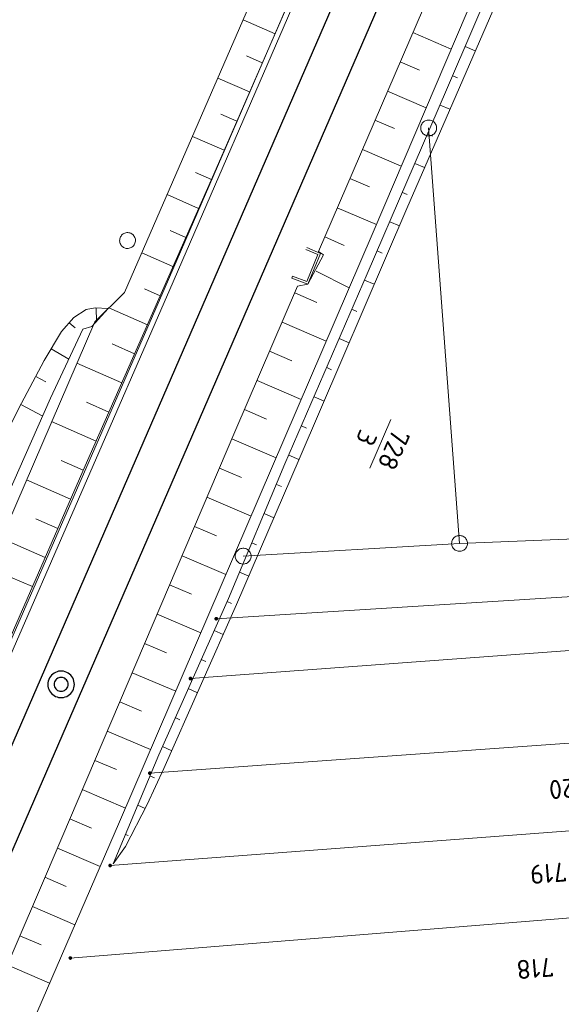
# Model space of a CAD drawing. Header units: metres. Extents: x 3425540 to 3446143, y 5432760 to 5444637.
# Tile 535 of 656: x 3437074 to 3437125, y 5444044 to 5444137. Entities that reach past the tile are written whole.
import ezdxf
from ezdxf.enums import TextEntityAlignment as Align

# ---------------------------------------------------------------- set-up
doc = ezdxf.new("R2010")
doc.units = ezdxf.units.M
for name, color, linetype, lineweight in [('B_Bestand', 9, 'Continuous', 18), ('B_Böschung', 9, 'Continuous', 18), ('B_Flurgrenzen', 9, 'Continuous', 18), ('B_Gleisachse', 9, 'Continuous', 25), ('B_Kilometrierung', 9, 'Continuous', 25), ('Bestand Kabeltröge', 9, 'Continuous', 18)]:
    doc.layers.add(name, color=color, linetype=linetype, lineweight=lineweight)
doc.styles.get("Standard").update_dxf_attribs({"font": 'isocpeur.ttf'})

msp = doc.modelspace()

# ---------------------------------------------------------------- linework, layer by layer
at = {"layer": 'B_Bestand'}
for points in [[(3437099.352, 5444112.13), (3437100.876, 5444111.539), (3437102.064, 5444114.447), (3437100.763, 5444115.018)], [(3437099.424, 5444112.316), (3437100.765, 5444111.796), (3437101.805, 5444114.342), (3437100.683, 5444114.835)]]:
    msp.add_lwpolyline(points, dxfattribs=at)
at = {"layer": 'B_Böschung'}
for p, q in [((3437097.772, 5444135.191), (3437094.763, 5444136.504)), ((3437110.767, 5444135.292), (3437114.393, 5444133.73)), ((3437115.715, 5444133.974), (3437116.666, 5444133.569)), ((3437096.572, 5444132.441), (3437095.07, 5444133.097)), ((3437109.58, 5444132.537), (3437111.399, 5444131.753)), ((3437095.372, 5444129.692), (3437092.37, 5444131.002)), ((3437114.539, 5444131.214), (3437115.005, 5444131.015)), ((3437108.393, 5444129.782), (3437112.041, 5444128.21)), ((3437113.356, 5444128.457), (3437114.275, 5444128.061)), ((3437094.173, 5444126.942), (3437092.673, 5444127.596)), ((3437107.206, 5444127.027), (3437109.036, 5444126.238)), ((3437092.973, 5444124.192), (3437089.977, 5444125.5)), ((3437112.167, 5444125.703), (3437112.625, 5444125.505)), ((3437106.019, 5444124.271), (3437109.689, 5444122.69)), ((3437110.979, 5444122.948), (3437111.891, 5444122.555)), ((3437091.77, 5444121.444), (3437090.277, 5444122.101)), ((3437104.832, 5444121.516), (3437106.673, 5444120.723)), ((3437090.561, 5444118.699), (3437087.587, 5444120.008)), ((3437109.79, 5444120.194), (3437110.245, 5444119.998)), ((3437103.645, 5444118.761), (3437107.337, 5444117.17)), ((3437108.602, 5444117.439), (3437109.512, 5444117.047)), ((3437089.352, 5444115.953), (3437087.871, 5444116.605)), ((3437102.458, 5444116.006), (3437104.306, 5444115.21)), ((3437088.142, 5444113.208), (3437085.194, 5444114.506)), ((3437107.414, 5444114.685), (3437107.87, 5444114.488)), ((3437099.424, 5444112.316), (3437099.352, 5444112.13)), ((3437101.659, 5444112.77), (3437104.774, 5444111.201)), ((3437106.224, 5444111.931), (3437107.141, 5444111.534)), ((3437086.933, 5444110.462), (3437085.465, 5444111.109)), ((3437099.63, 5444110.728), (3437101.704, 5444109.807)), ((3437080.882, 5444109.313), (3437080.91, 5444108.016)), ((3437085.724, 5444107.716), (3437082.1, 5444109.312)), ((3437105.032, 5444109.178), (3437105.494, 5444108.978)), ((3437078.35, 5444107.902), (3437078.905, 5444107.431)), ((3437098.444, 5444107.972), (3437102.612, 5444106.174)), ((3437084.515, 5444104.971), (3437082.392, 5444105.906)), ((3437103.839, 5444106.425), (3437104.77, 5444106.022)), ((3437076.643, 5444105.45), (3437078.302, 5444104.467)), ((3437097.259, 5444105.216), (3437099.344, 5444104.319)), ((3437083.306, 5444102.225), (3437079.076, 5444104.088)), ((3437102.647, 5444103.672), (3437103.116, 5444103.469)), ((3437075.185, 5444102.829), (3437076.133, 5444102.332)), ((3437096.074, 5444102.461), (3437100.244, 5444100.667)), ((3437073.79, 5444100.173), (3437075.847, 5444099.097)), ((3437082.097, 5444099.48), (3437079.991, 5444100.407)), ((3437101.454, 5444100.919), (3437102.4, 5444100.51)), ((3437094.888, 5444099.705), (3437096.974, 5444098.808)), ((3437080.888, 5444096.734), (3437076.692, 5444098.582)), ((3437100.262, 5444098.166), (3437100.738, 5444097.96)), ((3437093.705, 5444096.948), (3437097.879, 5444095.166)), ((3437079.68, 5444093.988), (3437077.588, 5444094.904)), ((3437099.069, 5444095.414), (3437100.03, 5444094.999)), ((3437092.529, 5444094.188), (3437094.612, 5444093.3)), ((3437078.477, 5444091.24), (3437074.304, 5444093.066)), ((3437097.9, 5444092.651), (3437098.374, 5444092.452)), ((3437091.352, 5444091.429), (3437095.51, 5444089.656)), ((3437096.741, 5444089.884), (3437097.661, 5444089.499)), ((3437077.275, 5444088.491), (3437075.193, 5444089.402)), ((3437090.175, 5444088.669), (3437092.25, 5444087.784)), ((3437076.072, 5444085.743), (3437071.92, 5444087.559)), ((3437095.583, 5444087.117), (3437096.029, 5444086.93)), ((3437088.998, 5444085.909), (3437093.141, 5444084.144)), ((3437094.425, 5444084.349), (3437095.287, 5444083.986)), ((3437074.87, 5444082.994), (3437072.799, 5444083.9)), ((3437087.823, 5444083.15), (3437089.889, 5444082.269)), ((3437093.259, 5444081.585), (3437093.675, 5444081.399)), ((3437086.646, 5444080.39), (3437090.771, 5444078.631)), ((3437092.035, 5444078.846), (3437092.878, 5444078.47)), ((3437085.469, 5444077.631), (3437087.528, 5444076.753)), ((3437090.811, 5444076.107), (3437091.237, 5444075.917)), ((3437084.293, 5444074.871), (3437088.401, 5444073.119)), ((3437089.587, 5444073.368), (3437090.449, 5444072.983)), ((3437083.116, 5444072.111), (3437085.166, 5444071.237)), ((3437088.364, 5444070.629), (3437088.8, 5444070.435)), ((3437081.939, 5444069.351), (3437086.031, 5444067.606)), ((3437087.14, 5444067.89), (3437088.022, 5444067.499)), ((3437080.762, 5444066.591), (3437082.804, 5444065.721)), ((3437085.967, 5444065.128), (3437086.384, 5444064.954)), ((3437079.586, 5444063.832), (3437083.661, 5444062.094)), ((3437084.812, 5444062.359), (3437085.528, 5444062.061)), ((3437078.409, 5444061.072), (3437080.44, 5444060.206)), ((3437083.658, 5444059.59), (3437083.898, 5444059.49)), ((3437077.232, 5444058.313), (3437081.278, 5444056.587)), ((3437076.055, 5444055.553), (3437078.068, 5444054.689)), ((3437074.871, 5444052.797), (3437078.887, 5444051.071)), ((3437073.686, 5444050.041), (3437075.69, 5444049.179)), ((3437072.502, 5444047.284), (3437076.501, 5444045.566))]:
    msp.add_line(p, q, dxfattribs=at)
for points in [[(3437219.367, 5444387.984), (3437220.225, 5444387.125), (3437221.24, 5444385.643), (3437221.864, 5444383.615), (3437222.02, 5444381.586), (3437221.786, 5444379.714), (3437221.162, 5444377.217), (3437204.631, 5444339.406), (3437185.533, 5444296.921), (3437164.95, 5444249.985), (3437144.06, 5444202.201), (3437127.69, 5444164.938), (3437107.031, 5444116.451), (3437083.098, 5444060.785), (3437060.255, 5444008.088), (3437041.242, 5443964.924), (3437037.341, 5443956.729), (3437035.156, 5443952.436), (3437032.504, 5443947.597), (3437030.085, 5443943.382), (3437025.568, 5443936.221), (3437022.369, 5443931.07), (3437020.185, 5443927.714), (3437019.047, 5443926.23)], [(3437082.504, 5444056.821), (3437086.8, 5444067.129), (3437093.389, 5444081.877), (3437098.707, 5444094.577), (3437106.48, 5444112.521), (3437113.971, 5444129.883), (3437119.213, 5444142.181), (3437124.727, 5444155.13), (3437130.045, 5444167.598), (3437135.237, 5444179.149), (3437140.007, 5444190.172), (3437147.799, 5444208.278), (3437150.658, 5444214.817), (3437167.634, 5444253.498), (3437176.164, 5444272.773), (3437183.617, 5444289.811), (3437187.383, 5444298.37), (3437191.762, 5444308.232), (3437194.767, 5444315.2), (3437206.99, 5444342.947), (3437224.601, 5444382.665)], [(3437082.504, 5444056.821), (3437083.656, 5444058.464), (3437085.717, 5444062.423), (3437087.286, 5444065.834), (3437094.135, 5444081.311), (3437100.044, 5444095.032), (3437110.213, 5444118.678), (3437114.226, 5444127.947), (3437122.096, 5444146.081), (3437127.422, 5444158.233), (3437135.111, 5444175.722), (3437141.857, 5444191.099), (3437159.863, 5444232.064), (3437167.523, 5444249.727), (3437174.149, 5444265.211), (3437178.198, 5444274.445), (3437187.309, 5444295.538), (3437191.14, 5444304.369), (3437206.192, 5444338.952), (3437209.876, 5444347.382), (3437218.403, 5444367.086), (3437224.747, 5444381.599)], [(3437112.461, 5444169.696), (3437111.718, 5444169.879), (3437110.804, 5444169.94), (3437110.121, 5444169.745), (3437109.598, 5444169.441), (3437109.025, 5444168.868), (3437108.574, 5444167.93), (3437100.879, 5444150.574), (3437093.258, 5444133.042), (3437083.567, 5444110.767), (3437080.765, 5444107.988), (3437070.812, 5444085), (3437042.046, 5444018.375), (3437027.562, 5443985.42), (3437023.175, 5443974.059), (3437016.6, 5443957.94), (3437014.869, 5443954.088), (3437014.455, 5443953.918)], [(3437111.837, 5444168.043), (3437112.149, 5444167.622), (3437110.488, 5444163.855), (3437105.905, 5444153.831), (3437092.206, 5444122.435), (3437079.863, 5444094.407), (3437064.459, 5444059.198), (3437048.543, 5444021.984), (3437038.533, 5443998.7), (3437025.047, 5443967.234), (3437018.221, 5443951.389), (3437016.957, 5443948.51), (3437016.864, 5443948.417)], [(3437117.023, 5444149.812), (3437101.871, 5444114.644), (3437102.362, 5444114.31), (3437100.876, 5444111.539), (3437099.9, 5444111.357), (3437093.988, 5444097.611), (3437076.097, 5444055.65), (3437053.669, 5444003.465), (3437040.986, 5443974.611), (3437033.595, 5443957.468), (3437030.365, 5443950.129), (3437019.047, 5443926.23)], [(3437051.768, 5444044.654), (3437052.389, 5444049.702), (3437053.32, 5444053.585), (3437055.339, 5444059.409), (3437061.859, 5444074.786), (3437066.905, 5444085.892), (3437070.859, 5444094.408), (3437073.576, 5444099.766), (3437075.982, 5444104.348), (3437077.613, 5444107.066), (3437078.777, 5444108.386), (3437079.942, 5444109.163), (3437080.795, 5444109.318), (3437082.038, 5444109.241)], [(3437051.768, 5444044.654), (3437058.594, 5444060.199), (3437064.26, 5444072.936), (3437076.596, 5444100.789), (3437079.623, 5444107.313), (3437080.477, 5444107.546), (3437082.038, 5444109.241)]]:
    msp.add_lwpolyline(points, dxfattribs=at)
at = {"layer": 'B_Flurgrenzen'}
for p, q in [((3437112.269, 5444126.295), (3437115.19, 5444087.074)), ((3437108.688, 5444098.76), (3437106.707, 5444094.188)), ((3437115.19, 5444087.074), (3437150.786, 5444088.459)), ((3437115.19, 5444087.074), (3437094.766, 5444085.873)), ((3437162.762, 5444084.341), (3437092.226, 5444079.965)), ((3437163.136, 5444079.755), (3437089.796, 5444074.314)), ((3437163.771, 5444070.93), (3437085.959, 5444065.388)), ((3437164.551, 5444062.907), (3437082.208, 5444056.664)), ((3437165.07, 5444054.87), (3437078.454, 5444047.934))]:
    msp.add_line(p, q, dxfattribs=at)
for points in [[(3437113.019, 5444126.294), (3437113.014, 5444126.389), (3437112.996, 5444126.477), (3437112.966, 5444126.572), (3437112.925, 5444126.654), (3437112.872, 5444126.731), (3437112.813, 5444126.808), (3437112.748, 5444126.873), (3437112.671, 5444126.926), (3437112.589, 5444126.973), (3437112.5, 5444127.003), (3437112.412, 5444127.027), (3437112.317, 5444127.039), (3437112.223, 5444127.039), (3437112.128, 5444127.027), (3437112.04, 5444127.003), (3437111.951, 5444126.974), (3437111.868, 5444126.927), (3437111.791, 5444126.874), (3437111.726, 5444126.809), (3437111.667, 5444126.732), (3437111.614, 5444126.655), (3437111.573, 5444126.573), (3437111.543, 5444126.478), (3437111.525, 5444126.389), (3437111.519, 5444126.295), (3437111.525, 5444126.201), (3437111.543, 5444126.112), (3437111.572, 5444126.017), (3437111.614, 5444125.935), (3437111.667, 5444125.858), (3437111.726, 5444125.781), (3437111.791, 5444125.716), (3437111.867, 5444125.663), (3437111.95, 5444125.616), (3437112.039, 5444125.586), (3437112.127, 5444125.562), (3437112.222, 5444125.55), (3437112.316, 5444125.55), (3437112.411, 5444125.562), (3437112.499, 5444125.586), (3437112.588, 5444125.615), (3437112.671, 5444125.662), (3437112.747, 5444125.716), (3437112.812, 5444125.78), (3437112.872, 5444125.857), (3437112.925, 5444125.934), (3437112.966, 5444126.017), (3437112.996, 5444126.111), (3437113.013, 5444126.2), (3437113.019, 5444126.294)], [(3437083.555, 5444114.979), (3437083.645, 5444114.947), (3437083.733, 5444114.928), (3437083.831, 5444114.918), (3437083.924, 5444114.923), (3437084.015, 5444114.941), (3437084.109, 5444114.965), (3437084.195, 5444114.998), (3437084.274, 5444115.048), (3437084.35, 5444115.105), (3437084.412, 5444115.174), (3437084.469, 5444115.246), (3437084.518, 5444115.328), (3437084.555, 5444115.415), (3437084.582, 5444115.506), (3437084.596, 5444115.597), (3437084.604, 5444115.69), (3437084.593, 5444115.785), (3437084.575, 5444115.876), (3437084.541, 5444115.962), (3437084.494, 5444116.046), (3437084.445, 5444116.126), (3437084.386, 5444116.197), (3437084.311, 5444116.261), (3437084.236, 5444116.313), (3437084.152, 5444116.356), (3437084.063, 5444116.388), (3437083.975, 5444116.407), (3437083.876, 5444116.417), (3437083.784, 5444116.412), (3437083.692, 5444116.394), (3437083.599, 5444116.37), (3437083.513, 5444116.337), (3437083.434, 5444116.287), (3437083.358, 5444116.23), (3437083.295, 5444116.161), (3437083.238, 5444116.089), (3437083.19, 5444116.007), (3437083.152, 5444115.92), (3437083.126, 5444115.829), (3437083.112, 5444115.738), (3437083.104, 5444115.645), (3437083.114, 5444115.55), (3437083.133, 5444115.459), (3437083.166, 5444115.373), (3437083.213, 5444115.289), (3437083.263, 5444115.209), (3437083.322, 5444115.139), (3437083.397, 5444115.074), (3437083.471, 5444115.022), (3437083.555, 5444114.979)], [(3437115.94, 5444087.073), (3437115.935, 5444087.168), (3437115.917, 5444087.256), (3437115.887, 5444087.351), (3437115.846, 5444087.433), (3437115.793, 5444087.51), (3437115.734, 5444087.587), (3437115.669, 5444087.652), (3437115.592, 5444087.705), (3437115.51, 5444087.752), (3437115.421, 5444087.782), (3437115.333, 5444087.806), (3437115.238, 5444087.818), (3437115.144, 5444087.818), (3437115.049, 5444087.806), (3437114.961, 5444087.782), (3437114.872, 5444087.753), (3437114.789, 5444087.706), (3437114.712, 5444087.653), (3437114.647, 5444087.588), (3437114.588, 5444087.511), (3437114.535, 5444087.434), (3437114.494, 5444087.352), (3437114.464, 5444087.257), (3437114.446, 5444087.168), (3437114.44, 5444087.074), (3437114.446, 5444086.98), (3437114.464, 5444086.891), (3437114.493, 5444086.796), (3437114.535, 5444086.714), (3437114.588, 5444086.637), (3437114.647, 5444086.56), (3437114.712, 5444086.495), (3437114.788, 5444086.442), (3437114.871, 5444086.395), (3437114.96, 5444086.365), (3437115.048, 5444086.341), (3437115.143, 5444086.329), (3437115.237, 5444086.329), (3437115.332, 5444086.341), (3437115.42, 5444086.365), (3437115.509, 5444086.394), (3437115.592, 5444086.441), (3437115.668, 5444086.495), (3437115.733, 5444086.559), (3437115.793, 5444086.636), (3437115.846, 5444086.713), (3437115.887, 5444086.796), (3437115.917, 5444086.89), (3437115.934, 5444086.979), (3437115.94, 5444087.073)], [(3437095.516, 5444085.872), (3437095.511, 5444085.967), (3437095.493, 5444086.055), (3437095.463, 5444086.15), (3437095.422, 5444086.232), (3437095.369, 5444086.309), (3437095.31, 5444086.386), (3437095.245, 5444086.451), (3437095.168, 5444086.504), (3437095.086, 5444086.551), (3437094.997, 5444086.581), (3437094.909, 5444086.605), (3437094.814, 5444086.617), (3437094.72, 5444086.617), (3437094.625, 5444086.605), (3437094.537, 5444086.581), (3437094.448, 5444086.552), (3437094.365, 5444086.505), (3437094.288, 5444086.452), (3437094.223, 5444086.387), (3437094.164, 5444086.31), (3437094.111, 5444086.233), (3437094.07, 5444086.151), (3437094.04, 5444086.056), (3437094.022, 5444085.967), (3437094.016, 5444085.873), (3437094.022, 5444085.779), (3437094.04, 5444085.69), (3437094.069, 5444085.595), (3437094.111, 5444085.513), (3437094.164, 5444085.436), (3437094.223, 5444085.359), (3437094.288, 5444085.294), (3437094.364, 5444085.241), (3437094.447, 5444085.194), (3437094.536, 5444085.164), (3437094.624, 5444085.14), (3437094.719, 5444085.128), (3437094.813, 5444085.128), (3437094.908, 5444085.14), (3437094.996, 5444085.164), (3437095.085, 5444085.193), (3437095.168, 5444085.24), (3437095.244, 5444085.294), (3437095.309, 5444085.358), (3437095.369, 5444085.435), (3437095.422, 5444085.512), (3437095.463, 5444085.595), (3437095.493, 5444085.689), (3437095.51, 5444085.778), (3437095.516, 5444085.872)], [(3437092.351, 5444079.965), (3437092.35, 5444079.981), (3437092.347, 5444079.996), (3437092.342, 5444080.011), (3437092.335, 5444080.025), (3437092.327, 5444080.039), (3437092.318, 5444080.051), (3437092.306, 5444080.061), (3437092.293, 5444080.07), (3437092.279, 5444080.078), (3437092.264, 5444080.084), (3437092.25, 5444080.088), (3437092.234, 5444080.09), (3437092.218, 5444080.09), (3437092.202, 5444080.088), (3437092.188, 5444080.084), (3437092.173, 5444080.078), (3437092.159, 5444080.07), (3437092.146, 5444080.061), (3437092.134, 5444080.051), (3437092.125, 5444080.039), (3437092.117, 5444080.025), (3437092.11, 5444080.011), (3437092.105, 5444079.996), (3437092.102, 5444079.981), (3437092.101, 5444079.965), (3437092.102, 5444079.949), (3437092.105, 5444079.934), (3437092.11, 5444079.919), (3437092.117, 5444079.905), (3437092.125, 5444079.891), (3437092.134, 5444079.879), (3437092.146, 5444079.869), (3437092.159, 5444079.86), (3437092.173, 5444079.852), (3437092.188, 5444079.846), (3437092.202, 5444079.842), (3437092.218, 5444079.84), (3437092.234, 5444079.84), (3437092.25, 5444079.842), (3437092.264, 5444079.846), (3437092.279, 5444079.852), (3437092.293, 5444079.86), (3437092.306, 5444079.869), (3437092.318, 5444079.879), (3437092.327, 5444079.891), (3437092.335, 5444079.905), (3437092.342, 5444079.919), (3437092.347, 5444079.934), (3437092.35, 5444079.949), (3437092.351, 5444079.965)], [(3437092.326, 5444079.965), (3437092.325, 5444079.979), (3437092.322, 5444079.993), (3437092.318, 5444080.005), (3437092.312, 5444080.018), (3437092.303, 5444080.03), (3437092.293, 5444080.04), (3437092.282, 5444080.049), (3437092.27, 5444080.056), (3437092.257, 5444080.06), (3437092.244, 5444080.063), (3437092.23, 5444080.065), (3437092.215, 5444080.064), (3437092.201, 5444080.062), (3437092.189, 5444080.059), (3437092.176, 5444080.052), (3437092.164, 5444080.044), (3437092.154, 5444080.035), (3437092.144, 5444080.024), (3437092.137, 5444080.012), (3437092.132, 5444079.999), (3437092.128, 5444079.986), (3437092.126, 5444079.972), (3437092.126, 5444079.958), (3437092.128, 5444079.944), (3437092.132, 5444079.931), (3437092.137, 5444079.918), (3437092.144, 5444079.906), (3437092.154, 5444079.895), (3437092.164, 5444079.886), (3437092.176, 5444079.878), (3437092.189, 5444079.871), (3437092.201, 5444079.868), (3437092.215, 5444079.866), (3437092.23, 5444079.865), (3437092.244, 5444079.867), (3437092.257, 5444079.87), (3437092.27, 5444079.874), (3437092.282, 5444079.881), (3437092.293, 5444079.89), (3437092.303, 5444079.9), (3437092.312, 5444079.912), (3437092.318, 5444079.925), (3437092.322, 5444079.937), (3437092.325, 5444079.951), (3437092.326, 5444079.965)], [(3437092.302, 5444079.965), (3437092.301, 5444079.977), (3437092.298, 5444079.989), (3437092.293, 5444080), (3437092.287, 5444080.01), (3437092.278, 5444080.02), (3437092.269, 5444080.027), (3437092.258, 5444080.034), (3437092.247, 5444080.038), (3437092.235, 5444080.04), (3437092.223, 5444080.041), (3437092.211, 5444080.039), (3437092.199, 5444080.036), (3437092.189, 5444080.031), (3437092.178, 5444080.024), (3437092.169, 5444080.015), (3437092.162, 5444080.005), (3437092.156, 5444079.995), (3437092.152, 5444079.983), (3437092.15, 5444079.971), (3437092.15, 5444079.959), (3437092.152, 5444079.947), (3437092.156, 5444079.935), (3437092.162, 5444079.925), (3437092.169, 5444079.915), (3437092.178, 5444079.906), (3437092.188, 5444079.899), (3437092.199, 5444079.894), (3437092.211, 5444079.891), (3437092.223, 5444079.889), (3437092.235, 5444079.89), (3437092.247, 5444079.892), (3437092.258, 5444079.896), (3437092.269, 5444079.903), (3437092.278, 5444079.91), (3437092.287, 5444079.92), (3437092.293, 5444079.93), (3437092.298, 5444079.941), (3437092.301, 5444079.953), (3437092.302, 5444079.965)], [(3437092.277, 5444079.965), (3437092.276, 5444079.975), (3437092.273, 5444079.985), (3437092.268, 5444079.994), (3437092.262, 5444080.001), (3437092.255, 5444080.007), (3437092.246, 5444080.012), (3437092.236, 5444080.015), (3437092.226, 5444080.016), (3437092.216, 5444080.015), (3437092.206, 5444080.012), (3437092.197, 5444080.007), (3437092.19, 5444080.001), (3437092.184, 5444079.994), (3437092.179, 5444079.985), (3437092.176, 5444079.975), (3437092.175, 5444079.965), (3437092.176, 5444079.955), (3437092.179, 5444079.945), (3437092.184, 5444079.936), (3437092.19, 5444079.929), (3437092.197, 5444079.923), (3437092.206, 5444079.918), (3437092.216, 5444079.915), (3437092.226, 5444079.914), (3437092.236, 5444079.915), (3437092.246, 5444079.918), (3437092.255, 5444079.923), (3437092.262, 5444079.929), (3437092.268, 5444079.936), (3437092.273, 5444079.945), (3437092.276, 5444079.955), (3437092.277, 5444079.965)], [(3437092.253, 5444079.965), (3437092.252, 5444079.972), (3437092.249, 5444079.979), (3437092.244, 5444079.985), (3437092.238, 5444079.989), (3437092.231, 5444079.991), (3437092.224, 5444079.992), (3437092.217, 5444079.99), (3437092.21, 5444079.987), (3437092.205, 5444079.982), (3437092.201, 5444079.976), (3437092.199, 5444079.969), (3437092.199, 5444079.961), (3437092.201, 5444079.954), (3437092.205, 5444079.948), (3437092.21, 5444079.943), (3437092.217, 5444079.94), (3437092.224, 5444079.938), (3437092.231, 5444079.939), (3437092.238, 5444079.941), (3437092.244, 5444079.945), (3437092.249, 5444079.951), (3437092.252, 5444079.958), (3437092.253, 5444079.965)], [(3437089.921, 5444074.314), (3437089.92, 5444074.33), (3437089.917, 5444074.345), (3437089.912, 5444074.36), (3437089.905, 5444074.374), (3437089.897, 5444074.388), (3437089.888, 5444074.4), (3437089.876, 5444074.41), (3437089.863, 5444074.419), (3437089.849, 5444074.427), (3437089.834, 5444074.433), (3437089.82, 5444074.437), (3437089.804, 5444074.439), (3437089.788, 5444074.439), (3437089.772, 5444074.437), (3437089.758, 5444074.433), (3437089.743, 5444074.427), (3437089.729, 5444074.419), (3437089.716, 5444074.41), (3437089.704, 5444074.4), (3437089.695, 5444074.388), (3437089.687, 5444074.374), (3437089.68, 5444074.36), (3437089.675, 5444074.345), (3437089.672, 5444074.33), (3437089.671, 5444074.314), (3437089.672, 5444074.298), (3437089.675, 5444074.283), (3437089.68, 5444074.268), (3437089.687, 5444074.254), (3437089.695, 5444074.24), (3437089.704, 5444074.228), (3437089.716, 5444074.218), (3437089.729, 5444074.209), (3437089.743, 5444074.201), (3437089.758, 5444074.195), (3437089.772, 5444074.191), (3437089.788, 5444074.189), (3437089.804, 5444074.189), (3437089.82, 5444074.191), (3437089.834, 5444074.195), (3437089.849, 5444074.201), (3437089.863, 5444074.209), (3437089.876, 5444074.218), (3437089.888, 5444074.228), (3437089.897, 5444074.24), (3437089.905, 5444074.254), (3437089.912, 5444074.268), (3437089.917, 5444074.283), (3437089.92, 5444074.298), (3437089.921, 5444074.314)], [(3437089.896, 5444074.314), (3437089.895, 5444074.328), (3437089.892, 5444074.342), (3437089.888, 5444074.354), (3437089.882, 5444074.367), (3437089.873, 5444074.379), (3437089.863, 5444074.389), (3437089.852, 5444074.398), (3437089.84, 5444074.405), (3437089.827, 5444074.409), (3437089.814, 5444074.412), (3437089.8, 5444074.414), (3437089.785, 5444074.413), (3437089.771, 5444074.411), (3437089.759, 5444074.408), (3437089.746, 5444074.401), (3437089.734, 5444074.393), (3437089.724, 5444074.384), (3437089.714, 5444074.373), (3437089.707, 5444074.361), (3437089.702, 5444074.348), (3437089.698, 5444074.335), (3437089.696, 5444074.321), (3437089.696, 5444074.307), (3437089.698, 5444074.293), (3437089.702, 5444074.28), (3437089.707, 5444074.267), (3437089.714, 5444074.255), (3437089.724, 5444074.244), (3437089.734, 5444074.235), (3437089.746, 5444074.227), (3437089.759, 5444074.22), (3437089.771, 5444074.217), (3437089.785, 5444074.215), (3437089.8, 5444074.214), (3437089.814, 5444074.216), (3437089.827, 5444074.219), (3437089.84, 5444074.223), (3437089.852, 5444074.23), (3437089.863, 5444074.239), (3437089.873, 5444074.249), (3437089.882, 5444074.261), (3437089.888, 5444074.274), (3437089.892, 5444074.286), (3437089.895, 5444074.3), (3437089.896, 5444074.314)], [(3437089.872, 5444074.314), (3437089.871, 5444074.326), (3437089.868, 5444074.338), (3437089.863, 5444074.349), (3437089.857, 5444074.359), (3437089.848, 5444074.369), (3437089.839, 5444074.376), (3437089.828, 5444074.383), (3437089.817, 5444074.387), (3437089.805, 5444074.389), (3437089.793, 5444074.39), (3437089.781, 5444074.388), (3437089.769, 5444074.385), (3437089.759, 5444074.38), (3437089.748, 5444074.373), (3437089.739, 5444074.364), (3437089.732, 5444074.354), (3437089.726, 5444074.344), (3437089.722, 5444074.332), (3437089.72, 5444074.32), (3437089.72, 5444074.308), (3437089.722, 5444074.296), (3437089.726, 5444074.284), (3437089.732, 5444074.274), (3437089.739, 5444074.264), (3437089.748, 5444074.255), (3437089.758, 5444074.248), (3437089.769, 5444074.243), (3437089.781, 5444074.24), (3437089.793, 5444074.238), (3437089.805, 5444074.239), (3437089.817, 5444074.241), (3437089.828, 5444074.245), (3437089.839, 5444074.252), (3437089.848, 5444074.259), (3437089.857, 5444074.269), (3437089.863, 5444074.279), (3437089.868, 5444074.29), (3437089.871, 5444074.302), (3437089.872, 5444074.314)], [(3437089.847, 5444074.314), (3437089.846, 5444074.324), (3437089.843, 5444074.334), (3437089.838, 5444074.343), (3437089.832, 5444074.35), (3437089.825, 5444074.356), (3437089.816, 5444074.361), (3437089.806, 5444074.364), (3437089.796, 5444074.365), (3437089.786, 5444074.364), (3437089.776, 5444074.361), (3437089.767, 5444074.356), (3437089.76, 5444074.35), (3437089.754, 5444074.343), (3437089.749, 5444074.334), (3437089.746, 5444074.324), (3437089.745, 5444074.314), (3437089.746, 5444074.304), (3437089.749, 5444074.294), (3437089.754, 5444074.285), (3437089.76, 5444074.278), (3437089.767, 5444074.272), (3437089.776, 5444074.267), (3437089.786, 5444074.264), (3437089.796, 5444074.263), (3437089.806, 5444074.264), (3437089.816, 5444074.267), (3437089.825, 5444074.272), (3437089.832, 5444074.278), (3437089.838, 5444074.285), (3437089.843, 5444074.294), (3437089.846, 5444074.304), (3437089.847, 5444074.314)], [(3437089.823, 5444074.314), (3437089.822, 5444074.321), (3437089.819, 5444074.328), (3437089.814, 5444074.334), (3437089.808, 5444074.338), (3437089.801, 5444074.34), (3437089.794, 5444074.341), (3437089.787, 5444074.339), (3437089.78, 5444074.336), (3437089.775, 5444074.331), (3437089.771, 5444074.325), (3437089.769, 5444074.318), (3437089.769, 5444074.31), (3437089.771, 5444074.303), (3437089.775, 5444074.297), (3437089.78, 5444074.292), (3437089.787, 5444074.289), (3437089.794, 5444074.287), (3437089.801, 5444074.288), (3437089.808, 5444074.29), (3437089.814, 5444074.294), (3437089.819, 5444074.3), (3437089.822, 5444074.307), (3437089.823, 5444074.314)], [(3437086.084, 5444065.388), (3437086.083, 5444065.404), (3437086.08, 5444065.419), (3437086.075, 5444065.434), (3437086.068, 5444065.448), (3437086.06, 5444065.462), (3437086.051, 5444065.474), (3437086.039, 5444065.484), (3437086.026, 5444065.493), (3437086.012, 5444065.501), (3437085.997, 5444065.507), (3437085.983, 5444065.511), (3437085.967, 5444065.513), (3437085.951, 5444065.513), (3437085.935, 5444065.511), (3437085.921, 5444065.507), (3437085.906, 5444065.501), (3437085.892, 5444065.493), (3437085.879, 5444065.484), (3437085.867, 5444065.474), (3437085.858, 5444065.462), (3437085.85, 5444065.448), (3437085.843, 5444065.434), (3437085.838, 5444065.419), (3437085.835, 5444065.404), (3437085.834, 5444065.388), (3437085.835, 5444065.372), (3437085.838, 5444065.357), (3437085.843, 5444065.342), (3437085.85, 5444065.328), (3437085.858, 5444065.314), (3437085.867, 5444065.302), (3437085.879, 5444065.292), (3437085.892, 5444065.283), (3437085.906, 5444065.275), (3437085.921, 5444065.269), (3437085.935, 5444065.265), (3437085.951, 5444065.263), (3437085.967, 5444065.263), (3437085.983, 5444065.265), (3437085.997, 5444065.269), (3437086.012, 5444065.275), (3437086.026, 5444065.283), (3437086.039, 5444065.292), (3437086.051, 5444065.302), (3437086.06, 5444065.314), (3437086.068, 5444065.328), (3437086.075, 5444065.342), (3437086.08, 5444065.357), (3437086.083, 5444065.372), (3437086.084, 5444065.388)], [(3437086.059, 5444065.388), (3437086.058, 5444065.402), (3437086.055, 5444065.416), (3437086.051, 5444065.428), (3437086.045, 5444065.441), (3437086.036, 5444065.453), (3437086.026, 5444065.463), (3437086.015, 5444065.472), (3437086.003, 5444065.479), (3437085.99, 5444065.483), (3437085.977, 5444065.486), (3437085.963, 5444065.488), (3437085.948, 5444065.487), (3437085.934, 5444065.485), (3437085.922, 5444065.482), (3437085.909, 5444065.475), (3437085.897, 5444065.467), (3437085.887, 5444065.458), (3437085.877, 5444065.447), (3437085.87, 5444065.435), (3437085.865, 5444065.422), (3437085.861, 5444065.409), (3437085.859, 5444065.395), (3437085.859, 5444065.381), (3437085.861, 5444065.367), (3437085.865, 5444065.354), (3437085.87, 5444065.341), (3437085.877, 5444065.329), (3437085.887, 5444065.318), (3437085.897, 5444065.309), (3437085.909, 5444065.301), (3437085.922, 5444065.294), (3437085.934, 5444065.291), (3437085.948, 5444065.289), (3437085.963, 5444065.288), (3437085.977, 5444065.29), (3437085.99, 5444065.293), (3437086.003, 5444065.297), (3437086.015, 5444065.304), (3437086.026, 5444065.313), (3437086.036, 5444065.323), (3437086.045, 5444065.335), (3437086.051, 5444065.348), (3437086.055, 5444065.36), (3437086.058, 5444065.374), (3437086.059, 5444065.388)], [(3437086.035, 5444065.388), (3437086.034, 5444065.4), (3437086.031, 5444065.412), (3437086.026, 5444065.423), (3437086.02, 5444065.433), (3437086.011, 5444065.443), (3437086.002, 5444065.45), (3437085.991, 5444065.457), (3437085.98, 5444065.461), (3437085.968, 5444065.463), (3437085.956, 5444065.464), (3437085.944, 5444065.462), (3437085.932, 5444065.459), (3437085.922, 5444065.454), (3437085.911, 5444065.447), (3437085.902, 5444065.438), (3437085.895, 5444065.428), (3437085.889, 5444065.418), (3437085.885, 5444065.406), (3437085.883, 5444065.394), (3437085.883, 5444065.382), (3437085.885, 5444065.37), (3437085.889, 5444065.358), (3437085.895, 5444065.348), (3437085.902, 5444065.338), (3437085.911, 5444065.329), (3437085.921, 5444065.322), (3437085.932, 5444065.317), (3437085.944, 5444065.314), (3437085.956, 5444065.312), (3437085.968, 5444065.313), (3437085.98, 5444065.315), (3437085.991, 5444065.319), (3437086.002, 5444065.326), (3437086.011, 5444065.333), (3437086.02, 5444065.343), (3437086.026, 5444065.353), (3437086.031, 5444065.364), (3437086.034, 5444065.376), (3437086.035, 5444065.388)], [(3437086.01, 5444065.388), (3437086.009, 5444065.398), (3437086.006, 5444065.408), (3437086.001, 5444065.417), (3437085.995, 5444065.424), (3437085.988, 5444065.43), (3437085.979, 5444065.435), (3437085.969, 5444065.438), (3437085.959, 5444065.439), (3437085.949, 5444065.438), (3437085.939, 5444065.435), (3437085.93, 5444065.43), (3437085.923, 5444065.424), (3437085.917, 5444065.417), (3437085.912, 5444065.408), (3437085.909, 5444065.398), (3437085.908, 5444065.388), (3437085.909, 5444065.378), (3437085.912, 5444065.368), (3437085.917, 5444065.359), (3437085.923, 5444065.352), (3437085.93, 5444065.346), (3437085.939, 5444065.341), (3437085.949, 5444065.338), (3437085.959, 5444065.337), (3437085.969, 5444065.338), (3437085.979, 5444065.341), (3437085.988, 5444065.346), (3437085.995, 5444065.352), (3437086.001, 5444065.359), (3437086.006, 5444065.368), (3437086.009, 5444065.378), (3437086.01, 5444065.388)], [(3437085.986, 5444065.388), (3437085.985, 5444065.395), (3437085.982, 5444065.402), (3437085.977, 5444065.408), (3437085.971, 5444065.412), (3437085.964, 5444065.414), (3437085.957, 5444065.415), (3437085.95, 5444065.413), (3437085.943, 5444065.41), (3437085.938, 5444065.405), (3437085.934, 5444065.399), (3437085.932, 5444065.392), (3437085.932, 5444065.384), (3437085.934, 5444065.377), (3437085.938, 5444065.371), (3437085.943, 5444065.366), (3437085.95, 5444065.363), (3437085.957, 5444065.361), (3437085.964, 5444065.362), (3437085.971, 5444065.364), (3437085.977, 5444065.368), (3437085.982, 5444065.374), (3437085.985, 5444065.381), (3437085.986, 5444065.388)], [(3437082.333, 5444056.664), (3437082.332, 5444056.68), (3437082.329, 5444056.695), (3437082.324, 5444056.71), (3437082.317, 5444056.724), (3437082.309, 5444056.738), (3437082.3, 5444056.75), (3437082.288, 5444056.76), (3437082.275, 5444056.769), (3437082.261, 5444056.777), (3437082.246, 5444056.783), (3437082.232, 5444056.787), (3437082.216, 5444056.789), (3437082.2, 5444056.789), (3437082.184, 5444056.787), (3437082.17, 5444056.783), (3437082.155, 5444056.777), (3437082.141, 5444056.769), (3437082.128, 5444056.76), (3437082.116, 5444056.75), (3437082.107, 5444056.738), (3437082.099, 5444056.724), (3437082.092, 5444056.71), (3437082.087, 5444056.695), (3437082.084, 5444056.68), (3437082.083, 5444056.664), (3437082.084, 5444056.648), (3437082.087, 5444056.633), (3437082.092, 5444056.618), (3437082.099, 5444056.604), (3437082.107, 5444056.59), (3437082.116, 5444056.578), (3437082.128, 5444056.568), (3437082.141, 5444056.559), (3437082.155, 5444056.551), (3437082.17, 5444056.545), (3437082.184, 5444056.541), (3437082.2, 5444056.539), (3437082.216, 5444056.539), (3437082.232, 5444056.541), (3437082.246, 5444056.545), (3437082.261, 5444056.551), (3437082.275, 5444056.559), (3437082.288, 5444056.568), (3437082.3, 5444056.578), (3437082.309, 5444056.59), (3437082.317, 5444056.604), (3437082.324, 5444056.618), (3437082.329, 5444056.633), (3437082.332, 5444056.648), (3437082.333, 5444056.664)], [(3437082.308, 5444056.664), (3437082.307, 5444056.678), (3437082.304, 5444056.692), (3437082.3, 5444056.704), (3437082.294, 5444056.717), (3437082.285, 5444056.729), (3437082.275, 5444056.739), (3437082.264, 5444056.748), (3437082.252, 5444056.755), (3437082.239, 5444056.759), (3437082.226, 5444056.762), (3437082.212, 5444056.764), (3437082.197, 5444056.763), (3437082.183, 5444056.761), (3437082.171, 5444056.758), (3437082.158, 5444056.751), (3437082.146, 5444056.743), (3437082.136, 5444056.734), (3437082.126, 5444056.723), (3437082.119, 5444056.711), (3437082.114, 5444056.698), (3437082.11, 5444056.685), (3437082.108, 5444056.671), (3437082.108, 5444056.657), (3437082.11, 5444056.643), (3437082.114, 5444056.63), (3437082.119, 5444056.617), (3437082.126, 5444056.605), (3437082.136, 5444056.594), (3437082.146, 5444056.585), (3437082.158, 5444056.577), (3437082.171, 5444056.57), (3437082.183, 5444056.567), (3437082.197, 5444056.565), (3437082.212, 5444056.564), (3437082.226, 5444056.566), (3437082.239, 5444056.569), (3437082.252, 5444056.573), (3437082.264, 5444056.58), (3437082.275, 5444056.589), (3437082.285, 5444056.599), (3437082.294, 5444056.611), (3437082.3, 5444056.624), (3437082.304, 5444056.636), (3437082.307, 5444056.65), (3437082.308, 5444056.664)], [(3437082.284, 5444056.664), (3437082.283, 5444056.676), (3437082.28, 5444056.688), (3437082.275, 5444056.699), (3437082.269, 5444056.709), (3437082.26, 5444056.719), (3437082.251, 5444056.726), (3437082.24, 5444056.733), (3437082.229, 5444056.737), (3437082.217, 5444056.739), (3437082.205, 5444056.74), (3437082.193, 5444056.738), (3437082.181, 5444056.735), (3437082.171, 5444056.73), (3437082.16, 5444056.723), (3437082.151, 5444056.714), (3437082.144, 5444056.704), (3437082.138, 5444056.694), (3437082.134, 5444056.682), (3437082.132, 5444056.67), (3437082.132, 5444056.658), (3437082.134, 5444056.646), (3437082.138, 5444056.634), (3437082.144, 5444056.624), (3437082.151, 5444056.614), (3437082.16, 5444056.605), (3437082.17, 5444056.598), (3437082.181, 5444056.593), (3437082.193, 5444056.59), (3437082.205, 5444056.588), (3437082.217, 5444056.589), (3437082.229, 5444056.591), (3437082.24, 5444056.595), (3437082.251, 5444056.602), (3437082.26, 5444056.609), (3437082.269, 5444056.619), (3437082.275, 5444056.629), (3437082.28, 5444056.64), (3437082.283, 5444056.652), (3437082.284, 5444056.664)], [(3437082.259, 5444056.664), (3437082.258, 5444056.674), (3437082.255, 5444056.684), (3437082.25, 5444056.693), (3437082.244, 5444056.7), (3437082.237, 5444056.706), (3437082.228, 5444056.711), (3437082.218, 5444056.714), (3437082.208, 5444056.715), (3437082.198, 5444056.714), (3437082.188, 5444056.711), (3437082.179, 5444056.706), (3437082.172, 5444056.7), (3437082.166, 5444056.693), (3437082.161, 5444056.684), (3437082.158, 5444056.674), (3437082.157, 5444056.664), (3437082.158, 5444056.654), (3437082.161, 5444056.644), (3437082.166, 5444056.635), (3437082.172, 5444056.628), (3437082.179, 5444056.622), (3437082.188, 5444056.617), (3437082.198, 5444056.614), (3437082.208, 5444056.613), (3437082.218, 5444056.614), (3437082.228, 5444056.617), (3437082.237, 5444056.622), (3437082.244, 5444056.628), (3437082.25, 5444056.635), (3437082.255, 5444056.644), (3437082.258, 5444056.654), (3437082.259, 5444056.664)], [(3437082.235, 5444056.664), (3437082.234, 5444056.671), (3437082.231, 5444056.678), (3437082.226, 5444056.684), (3437082.22, 5444056.688), (3437082.213, 5444056.69), (3437082.206, 5444056.691), (3437082.199, 5444056.689), (3437082.192, 5444056.686), (3437082.187, 5444056.681), (3437082.183, 5444056.675), (3437082.181, 5444056.668), (3437082.181, 5444056.66), (3437082.183, 5444056.653), (3437082.187, 5444056.647), (3437082.192, 5444056.642), (3437082.199, 5444056.639), (3437082.206, 5444056.637), (3437082.213, 5444056.638), (3437082.22, 5444056.64), (3437082.226, 5444056.644), (3437082.231, 5444056.65), (3437082.234, 5444056.657), (3437082.235, 5444056.664)], [(3437078.579, 5444047.934), (3437078.578, 5444047.95), (3437078.575, 5444047.965), (3437078.57, 5444047.98), (3437078.563, 5444047.994), (3437078.555, 5444048.008), (3437078.546, 5444048.02), (3437078.534, 5444048.03), (3437078.521, 5444048.039), (3437078.507, 5444048.047), (3437078.492, 5444048.053), (3437078.478, 5444048.057), (3437078.462, 5444048.059), (3437078.446, 5444048.059), (3437078.43, 5444048.057), (3437078.416, 5444048.053), (3437078.401, 5444048.047), (3437078.387, 5444048.039), (3437078.374, 5444048.03), (3437078.362, 5444048.02), (3437078.353, 5444048.008), (3437078.345, 5444047.994), (3437078.338, 5444047.98), (3437078.333, 5444047.965), (3437078.33, 5444047.95), (3437078.329, 5444047.934), (3437078.33, 5444047.918), (3437078.333, 5444047.903), (3437078.338, 5444047.888), (3437078.345, 5444047.874), (3437078.353, 5444047.86), (3437078.362, 5444047.848), (3437078.374, 5444047.838), (3437078.387, 5444047.829), (3437078.401, 5444047.821), (3437078.416, 5444047.815), (3437078.43, 5444047.811), (3437078.446, 5444047.809), (3437078.462, 5444047.809), (3437078.478, 5444047.811), (3437078.492, 5444047.815), (3437078.507, 5444047.821), (3437078.521, 5444047.829), (3437078.534, 5444047.838), (3437078.546, 5444047.848), (3437078.555, 5444047.86), (3437078.563, 5444047.874), (3437078.57, 5444047.888), (3437078.575, 5444047.903), (3437078.578, 5444047.918), (3437078.579, 5444047.934)], [(3437078.554, 5444047.934), (3437078.553, 5444047.948), (3437078.55, 5444047.962), (3437078.546, 5444047.974), (3437078.54, 5444047.987), (3437078.531, 5444047.999), (3437078.521, 5444048.009), (3437078.51, 5444048.018), (3437078.498, 5444048.025), (3437078.485, 5444048.029), (3437078.472, 5444048.032), (3437078.458, 5444048.034), (3437078.443, 5444048.033), (3437078.429, 5444048.031), (3437078.417, 5444048.028), (3437078.404, 5444048.021), (3437078.392, 5444048.013), (3437078.382, 5444048.004), (3437078.372, 5444047.993), (3437078.365, 5444047.981), (3437078.36, 5444047.968), (3437078.356, 5444047.955), (3437078.354, 5444047.941), (3437078.354, 5444047.927), (3437078.356, 5444047.913), (3437078.36, 5444047.9), (3437078.365, 5444047.887), (3437078.372, 5444047.875), (3437078.382, 5444047.864), (3437078.392, 5444047.855), (3437078.404, 5444047.847), (3437078.417, 5444047.84), (3437078.429, 5444047.837), (3437078.443, 5444047.835), (3437078.458, 5444047.834), (3437078.472, 5444047.836), (3437078.485, 5444047.839), (3437078.498, 5444047.843), (3437078.51, 5444047.85), (3437078.521, 5444047.859), (3437078.531, 5444047.869), (3437078.54, 5444047.881), (3437078.546, 5444047.894), (3437078.55, 5444047.906), (3437078.553, 5444047.92), (3437078.554, 5444047.934)], [(3437078.53, 5444047.934), (3437078.529, 5444047.946), (3437078.526, 5444047.958), (3437078.521, 5444047.969), (3437078.515, 5444047.979), (3437078.506, 5444047.989), (3437078.497, 5444047.996), (3437078.486, 5444048.003), (3437078.475, 5444048.007), (3437078.463, 5444048.009), (3437078.451, 5444048.01), (3437078.439, 5444048.008), (3437078.427, 5444048.005), (3437078.417, 5444048), (3437078.406, 5444047.993), (3437078.397, 5444047.984), (3437078.39, 5444047.974), (3437078.384, 5444047.964), (3437078.38, 5444047.952), (3437078.378, 5444047.94), (3437078.378, 5444047.928), (3437078.38, 5444047.916), (3437078.384, 5444047.904), (3437078.39, 5444047.894), (3437078.397, 5444047.884), (3437078.406, 5444047.875), (3437078.416, 5444047.868), (3437078.427, 5444047.863), (3437078.439, 5444047.86), (3437078.451, 5444047.858), (3437078.463, 5444047.859), (3437078.475, 5444047.861), (3437078.486, 5444047.865), (3437078.497, 5444047.872), (3437078.506, 5444047.879), (3437078.515, 5444047.889), (3437078.521, 5444047.899), (3437078.526, 5444047.91), (3437078.529, 5444047.922), (3437078.53, 5444047.934)], [(3437078.505, 5444047.934), (3437078.504, 5444047.944), (3437078.501, 5444047.954), (3437078.496, 5444047.963), (3437078.49, 5444047.97), (3437078.483, 5444047.976), (3437078.474, 5444047.981), (3437078.464, 5444047.984), (3437078.454, 5444047.985), (3437078.444, 5444047.984), (3437078.434, 5444047.981), (3437078.425, 5444047.976), (3437078.418, 5444047.97), (3437078.412, 5444047.963), (3437078.407, 5444047.954), (3437078.404, 5444047.944), (3437078.403, 5444047.934), (3437078.404, 5444047.924), (3437078.407, 5444047.914), (3437078.412, 5444047.905), (3437078.418, 5444047.898), (3437078.425, 5444047.892), (3437078.434, 5444047.887), (3437078.444, 5444047.884), (3437078.454, 5444047.883), (3437078.464, 5444047.884), (3437078.474, 5444047.887), (3437078.483, 5444047.892), (3437078.49, 5444047.898), (3437078.496, 5444047.905), (3437078.501, 5444047.914), (3437078.504, 5444047.924), (3437078.505, 5444047.934)], [(3437078.481, 5444047.934), (3437078.48, 5444047.941), (3437078.477, 5444047.948), (3437078.472, 5444047.954), (3437078.466, 5444047.958), (3437078.459, 5444047.96), (3437078.452, 5444047.961), (3437078.445, 5444047.959), (3437078.438, 5444047.956), (3437078.433, 5444047.951), (3437078.429, 5444047.945), (3437078.427, 5444047.938), (3437078.427, 5444047.93), (3437078.429, 5444047.923), (3437078.433, 5444047.917), (3437078.438, 5444047.912), (3437078.445, 5444047.909), (3437078.452, 5444047.907), (3437078.459, 5444047.908), (3437078.466, 5444047.91), (3437078.472, 5444047.914), (3437078.477, 5444047.92), (3437078.48, 5444047.927), (3437078.481, 5444047.934)]]:
    msp.add_lwpolyline(points, dxfattribs=at)
at = {"layer": 'B_Gleisachse'}
for p, q in [((3437185.521, 5444327.673), (3436939.527, 5443760.465)), ((3437189.191, 5444326.081), (3436943.198, 5443758.877))]:
    msp.add_line(p, q, dxfattribs=at)
at = {"layer": 'B_Kilometrierung'}
for points in [[(3437078.836, 5444073.77), (3437078.826, 5444073.927), (3437078.797, 5444074.085), (3437078.747, 5444074.233), (3437078.679, 5444074.37), (3437078.6, 5444074.508), (3437078.501, 5444074.626), (3437078.383, 5444074.735), (3437078.255, 5444074.823), (3437078.117, 5444074.902), (3437077.97, 5444074.961), (3437077.822, 5444075), (3437077.665, 5444075.02), (3437077.507, 5444075.02), (3437077.35, 5444075), (3437077.202, 5444074.961), (3437077.055, 5444074.902), (3437076.917, 5444074.823), (3437076.789, 5444074.735), (3437076.671, 5444074.626), (3437076.572, 5444074.508), (3437076.493, 5444074.37), (3437076.425, 5444074.233), (3437076.375, 5444074.085), (3437076.346, 5444073.927), (3437076.336, 5444073.77), (3437076.346, 5444073.613), (3437076.375, 5444073.455), (3437076.425, 5444073.307), (3437076.493, 5444073.17), (3437076.572, 5444073.032), (3437076.671, 5444072.914), (3437076.789, 5444072.805), (3437076.917, 5444072.717), (3437077.055, 5444072.638), (3437077.202, 5444072.579), (3437077.35, 5444072.54), (3437077.507, 5444072.52), (3437077.665, 5444072.52), (3437077.822, 5444072.54), (3437077.97, 5444072.579), (3437078.117, 5444072.638), (3437078.255, 5444072.717), (3437078.383, 5444072.805), (3437078.501, 5444072.914), (3437078.6, 5444073.032), (3437078.679, 5444073.17), (3437078.747, 5444073.307), (3437078.797, 5444073.455), (3437078.826, 5444073.613), (3437078.836, 5444073.77)], [(3437078.245, 5444073.77), (3437078.236, 5444073.888), (3437078.206, 5444073.996), (3437078.157, 5444074.095), (3437078.088, 5444074.193), (3437078.009, 5444074.272), (3437077.921, 5444074.341), (3437077.812, 5444074.39), (3437077.704, 5444074.42), (3437077.586, 5444074.429), (3437077.468, 5444074.42), (3437077.36, 5444074.39), (3437077.261, 5444074.341), (3437077.163, 5444074.272), (3437077.084, 5444074.193), (3437077.015, 5444074.105), (3437076.966, 5444073.996), (3437076.936, 5444073.888), (3437076.927, 5444073.77), (3437076.936, 5444073.652), (3437076.966, 5444073.544), (3437077.015, 5444073.445), (3437077.084, 5444073.347), (3437077.163, 5444073.268), (3437077.251, 5444073.199), (3437077.36, 5444073.15), (3437077.468, 5444073.12), (3437077.586, 5444073.111), (3437077.704, 5444073.12), (3437077.812, 5444073.15), (3437077.911, 5444073.199), (3437078.009, 5444073.268), (3437078.088, 5444073.347), (3437078.157, 5444073.435), (3437078.206, 5444073.544), (3437078.236, 5444073.652), (3437078.245, 5444073.77)]]:
    msp.add_lwpolyline(points, dxfattribs=at)
at = {"layer": 'Bestand Kabeltröge'}
for p, q in [((3437101.738, 5444144.369), (3437087.394, 5444111.256)), ((3437102.196, 5444144.171), (3437087.852, 5444111.058)), ((3437087.394, 5444111.257), (3437070.599, 5444072.814)), ((3437087.852, 5444111.057), (3437071.057, 5444072.614))]:
    msp.add_line(p, q, dxfattribs=at)

# ---------------------------------------------------------------- texts
at = {"layer": 'B_Flurgrenzen'}
msp.add_text('3', height=1.8, rotation=246.56143, dxfattribs=at).set_placement((3437107.238, 5444096.673), align=Align.TOP_CENTER)
msp.add_text('728', height=1.8, rotation=246.56143, dxfattribs=at).set_placement((3437108.156, 5444096.277), align=Align.CENTER)
for s, p in [('720', (3437125.489, 5444063.951)), ('719', (3437123.555, 5444055.938)), ('718', (3437122.312, 5444046.959))]:
    msp.add_text(s, height=1.8, rotation=184.8869, dxfattribs=at).set_placement(p, align=Align.MIDDLE)

doc.saveas('drawing.dxf')
